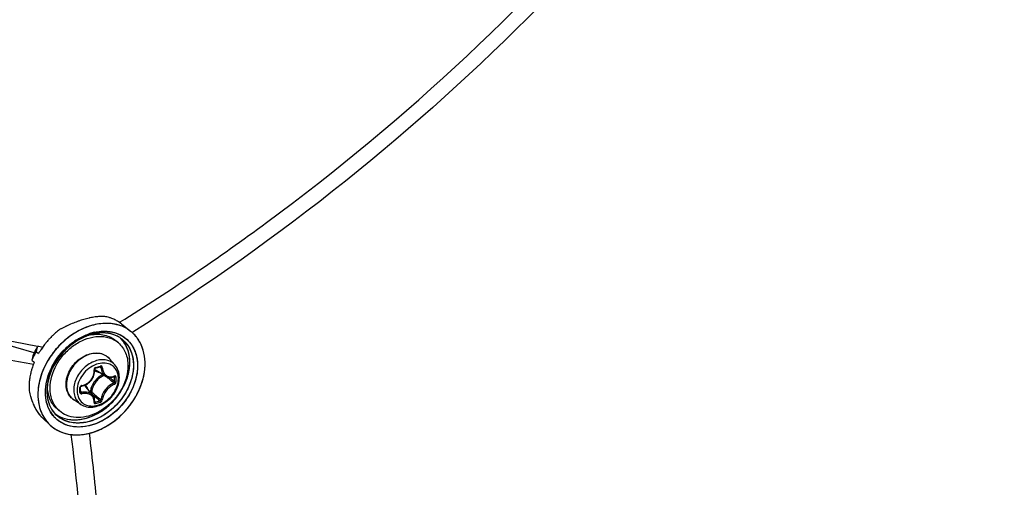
# Model space of a CAD drawing. Header units: millimetres. Extents: x 0 to 420, y 0 to 297.
# Tile 490 of 514: x 373.28 to 383.13, y 199.8 to 204.48. Entities that reach past the tile are written whole.
import ezdxf

# ---------------------------------------------------------------- set-up
doc = ezdxf.new("R2010")
doc.units = ezdxf.units.MM
doc.header["$LTSCALE"] = 23.1
doc.layers.get('0').update_dxf_attribs({"linetype": 'CONTINUOUS'})

msp = doc.modelspace()

# ---------------------------------------------------------------- linework, layer by layer
at = {"color": 7, "linetype": 'Continuous'}
for p, q in [((373.4283, 201.1458), (372.5505, 201.3992)), ((374.2804, 201.4499), (374.2883, 201.4548)), ((374.2805, 201.4498), (374.2883, 201.4547)), ((374.3002, 201.4357), (374.3954, 201.3596)), ((373.8361, 201.2656), (373.8464, 201.2723)), ((373.8523, 201.2761), (373.8532, 201.2767)), ((373.8527, 201.2749), (373.8536, 201.2755)), ((373.9846, 201.3244), (373.9853, 201.3246)), ((373.9846, 201.3243), (373.9853, 201.3244)), ((373.99, 201.3405), (373.9908, 201.3407)), ((373.9967, 201.3286), (373.9944, 201.3278)), ((373.9967, 201.3286), (373.9944, 201.3279)), ((374.4138, 201.354), (374.4069, 201.3497)), ((374.4138, 201.354), (374.4069, 201.3497)), ((373.4584, 201.2024), (373.455, 201.1885)), ((373.4584, 201.2024), (373.4567, 201.1955)), ((373.4592, 201.2044), (373.4584, 201.2024)), ((373.5134, 201.2038), (373.5141, 201.2048)), ((373.5145, 201.2046), (373.5137, 201.2036)), ((374.2707, 201.245), (374.2457, 201.2667)), ((373.4151, 201.1149), (373.4154, 201.1159)), ((373.4151, 201.1149), (373.4155, 201.1158)), ((373.4151, 201.1149), (373.4155, 201.1158)), ((373.4151, 201.1149), (373.4155, 201.1158)), ((373.4482, 201.1601), (373.4718, 201.1391)), ((373.4718, 201.1391), (373.4724, 201.1401)), ((373.4724, 201.1401), (373.4718, 201.1391)), ((373.7077, 201.1535), (373.711, 201.1572)), ((373.7085, 201.1545), (373.711, 201.1572)), ((374.2356, 201.0251), (374.1802, 201.0876)), ((373.4049, 201.0726), (373.4285, 201.0516)), ((373.6064, 200.9818), (373.6063, 200.9815)), ((373.625, 201.0191), (373.6249, 201.0189)), ((374.0405, 200.9938), (374.0554, 200.9979)), ((374.0522, 201.032), (374.0518, 201.0319)), ((374.0522, 201.032), (374.0518, 201.0319)), ((374.0847, 201.0065), (374.0959, 201.0005)), ((373.5911, 200.9746), (373.5914, 200.9752)), ((374.1417, 200.9113), (374.0488, 200.9688)), ((374.182, 200.8989), (374.1843, 200.8969)), ((374.2255, 200.907), (374.2325, 200.9033)), ((374.2293, 200.9089), (374.2284, 200.9082)), ((374.2284, 200.9082), (374.2297, 200.9086)), ((374.2297, 200.9086), (374.2303, 200.9087)), ((373.562, 200.8359), (373.562, 200.8362)), ((373.5623, 200.8359), (373.5623, 200.8363)), ((373.8923, 200.7842), (373.8922, 200.8029)), ((373.8923, 200.7791), (373.8923, 200.7842)), ((374.0138, 200.7225), (373.9438, 200.8058)), ((373.8922, 200.7556), (373.8923, 200.7791)), ((373.8923, 200.7625), (373.9016, 200.7501)), ((373.9908, 200.7552), (373.9872, 200.7542)), ((374.0005, 200.7384), (374.0161, 200.7251)), ((374.0161, 200.7251), (374.0339, 200.7101)), ((373.6815, 200.5647), (373.6565, 200.5863)), ((373.8942, 200.6308), (373.8244, 200.6767)), ((374.0317, 200.6543), (374.0326, 200.6534)), ((374.0324, 200.6613), (374.0384, 200.6531)), ((374.0324, 200.6613), (374.0351, 200.6576)), ((374.0326, 200.6534), (374.0335, 200.6529)), ((373.511, 200.4952), (373.586, 200.4249)), ((373.5896, 200.4216), (373.5903, 200.421)), ((373.5896, 200.4215), (373.5903, 200.4209)), ((373.7988, 200.3289), (373.7989, 200.3288))]:
    msp.add_line(p, q, dxfattribs=at)
for points in [[(374.0326, 200.9707), (374.0317, 200.9812), (374.0318, 200.9826), (374.032, 200.9842), (374.0325, 200.9857), (374.0331, 200.9872), (374.034, 200.9887), (374.035, 200.99), (374.0361, 200.9912), (374.0373, 200.9922), (374.0386, 200.993), (374.04, 200.9936), (374.0405, 200.9938)], [(374.0554, 200.9979), (374.0642, 201.0004), (374.073, 201.003), (374.0879, 201.0074)], [(374.0879, 201.0074), (374.0885, 201.0076), (374.0895, 201.0077), (374.0904, 201.0076), (374.0912, 201.0074), (374.0915, 201.0073)], [(373.903, 200.8143), (373.9127, 200.8161), (373.9253, 200.8197), (373.9377, 200.8243), (373.9497, 200.83), (373.9612, 200.8368), (373.9721, 200.8445), (373.9823, 200.8532), (373.9918, 200.8626), (374.0005, 200.8729), (374.0082, 200.8838), (374.015, 200.8952), (374.0207, 200.9072), (374.0254, 200.9195), (374.0289, 200.9321), (374.0313, 200.9449), (374.0325, 200.9578), (374.0326, 200.9707)], [(374.1416, 200.9114), (374.1453, 200.9091), (374.1537, 200.9051), (374.1626, 200.902), (374.1718, 200.9), (374.1813, 200.8989)], [(374.1813, 200.8989), (374.1911, 200.8989), (374.201, 200.9), (374.211, 200.9021), (374.221, 200.9052), (374.2284, 200.9082)], [(373.8922, 200.8029), (373.8922, 200.8037), (373.8925, 200.805), (373.893, 200.8064), (373.8937, 200.8078), (373.8946, 200.8091), (373.8957, 200.8104), (373.8969, 200.8115), (373.8983, 200.8124), (373.8997, 200.8132), (373.9011, 200.8138), (373.9026, 200.8142), (373.903, 200.8143)], [(373.8929, 200.7532), (373.8926, 200.7537), (373.8923, 200.7544), (373.8922, 200.7552), (373.8922, 200.7556)], [(374.0271, 200.7), (374.0233, 200.7083), (374.0186, 200.7162), (374.0139, 200.7224)], [(374.0317, 200.6551), (374.0325, 200.6623), (374.0327, 200.6722), (374.0318, 200.6818), (374.0299, 200.6911), (374.0271, 200.7)], [(374.0317, 200.6542), (374.0317, 200.6542), (374.0317, 200.6541), (374.0317, 200.6542), (374.0317, 200.6546), (374.0317, 200.6551)]]:
    msp.add_lwpolyline(points, dxfattribs=at)
for centre, radius, start, end in [((374.2084, 200.504), 1.0168, 106.14447, 109.23708), ((374.2081, 200.5051), 1.0157, 106.13986, 109.24115), ((374.1702, 200.6363), 0.8792, 102.73361, 106.14942), ((374.1698, 200.6373), 0.878, 102.72927, 106.14332), ((374.1509, 200.7191), 0.7941, 101.78574, 102.69442), ((374.1512, 200.7174), 0.7958, 101.78383, 102.69058), ((374.1334, 200.8068), 0.7047, 97.87782, 101.84842), ((374.1154, 200.9371), 0.5732, 93.29104, 97.88678), ((374.1106, 201.0098), 0.5003, 91.97994, 93.21717), ((374.1105, 201.0121), 0.4979, 91.97148, 93.2143), ((374.111, 201.0024), 0.5077, 92.60111, 93.21261), ((374.1103, 201.017), 0.4931, 91.97543, 92.60119), ((374.0637, 201.1152), 0.4005, 73.65406, 79.71494), ((374.0679, 201.13), 0.3851, 71.23843, 73.62864), ((374.0714, 201.1402), 0.3743, 67.34363, 71.24492), ((374.0752, 201.1495), 0.3643, 64.2958, 67.33588), ((374.078, 201.1553), 0.3578, 60.83662, 64.29563), ((374.1606, 200.7494), 0.7901, 127.21991, 131.0754), ((374.3493, 200.1582), 1.3906, 116.08177, 118.64554), ((374.3483, 200.1599), 1.3887, 116.07614, 118.64344), ((374.3322, 200.1925), 1.3522, 115.44296, 116.07045), ((374.3296, 200.198), 1.3462, 115.44371, 116.0741), ((374.3344, 200.188), 1.3573, 115.7551, 116.06986), ((374.33, 200.1971), 1.3471, 115.4424, 115.75511), ((374.3039, 200.253), 1.2855, 112.76225, 115.46319), ((374.3034, 200.2539), 1.2845, 112.75668, 115.45954), ((374.2607, 200.3559), 1.1739, 109.95143, 112.76107), ((374.2607, 200.3559), 1.1739, 109.95381, 112.76374), ((374.2365, 200.4216), 1.1039, 109.2057, 109.93254), ((374.2356, 200.424), 1.1013, 109.20228, 109.93081), ((374.0808, 201.1603), 0.3521, 57.33752, 60.83495), ((374.0831, 201.1639), 0.3478, 54.20076, 57.3352), ((374.0834, 201.1645), 0.3472, 51.37396, 57.336), ((374.0841, 201.1653), 0.3461, 51.36713, 54.19768), ((374.1786, 200.7295), 0.817, 136.35992, 138.63858), ((374.1759, 200.7321), 0.8132, 134.84869, 136.35979), ((374.1735, 200.7346), 0.8098, 132.32515, 134.86225), ((374.1701, 200.7382), 0.8048, 131.05872, 132.32465), ((374.1999, 200.7245), 0.652, 122.83939, 124.53992), ((374.2003, 200.7237), 0.6529, 122.20852, 124.48306), ((374.137, 200.8354), 0.5128, 107.21428, 110.38522), ((374.1393, 200.8305), 0.5181, 109.0704, 110.43081), ((374.1346, 200.8428), 0.505, 106.8862, 109.02169), ((374.1341, 200.8454), 0.5023, 107.31898, 109.07262), ((374.1502, 200.8285), 0.5364, 107.2419, 108.75764), ((374.1295, 200.8601), 0.4869, 106.11326, 107.31626), ((374.1322, 200.8505), 0.4969, 106.09973, 107.20378), ((374.0656, 200.9246), 0.408, 100.9753, 101.34997), ((374.1315, 200.8528), 0.4945, 106.06173, 106.88168), ((374.0647, 200.9288), 0.4037, 99.98806, 100.97638), ((374.1448, 200.8462), 0.518, 106.11336, 107.38578), ((374.1438, 200.8489), 0.5151, 103.41042, 107.28797), ((374.128, 200.8652), 0.4817, 105.9539, 106.11066), ((374.1297, 200.8591), 0.488, 105.11803, 106.06203), ((374.1273, 200.8677), 0.4791, 105.11313, 105.95451), ((374.1294, 200.8603), 0.4867, 104.83782, 105.82661), ((374.1402, 200.8623), 0.5012, 102.31871, 106.12349), ((374.128, 200.8654), 0.4814, 104.29817, 105.11776), ((374.1265, 200.8706), 0.4761, 104.81712, 105.11256), ((374.1217, 200.8918), 0.4543, 97.79946, 104.90926), ((374.1245, 200.8786), 0.4678, 102.17354, 104.82413), ((374.1253, 200.8763), 0.4702, 102.20598, 104.30323), ((374.1394, 200.867), 0.4964, 102.35584, 103.39317), ((374.1195, 200.9043), 0.4416, 97.02561, 102.2393), ((374.1199, 200.9003), 0.4456, 97.72424, 102.18987), ((374.1158, 200.9313), 0.4143, 94.73186, 97.73086), ((374.1174, 200.9178), 0.4279, 96.96922, 97.69949), ((374.1152, 200.9372), 0.4084, 93.52504, 96.99907), ((374.1161, 200.9282), 0.4175, 94.7478, 96.97546), ((374.1138, 200.9573), 0.3883, 88.61528, 94.76342), ((374.1151, 200.9405), 0.4051, 93.53633, 94.74277), ((374.114, 200.9618), 0.3838, 88.61941, 93.56762), ((374.1138, 200.9629), 0.3827, 87.98349, 93.5437), ((374.1141, 200.9782), 0.3673, 87.95913, 88.58408), ((374.1143, 200.984), 0.3616, 84.94771, 88.58318), ((374.1145, 200.9872), 0.3584, 84.9412, 87.96883), ((374.1145, 200.9877), 0.3579, 84.14986, 87.9618), ((374.1153, 200.9964), 0.3491, 84.13136, 84.93123), ((374.1167, 201.0089), 0.3366, 78.44528, 84.97884), ((374.1169, 201.0106), 0.3348, 78.43091, 84.164), ((374.1171, 201.0116), 0.3339, 77.96562, 84.17412), ((374.1194, 201.0235), 0.3217, 77.91771, 78.39418), ((374.1211, 201.0317), 0.3134, 74.42201, 78.40695), ((374.121, 201.0308), 0.3143, 74.44279, 77.92903), ((374.1215, 201.0331), 0.3119, 73.90672, 77.93425), ((374.1229, 201.0379), 0.3069, 73.90758, 74.4307), ((374.125, 201.0454), 0.2991, 66.87109, 74.43713), ((374.1254, 201.0466), 0.2979, 66.58429, 73.91867), ((374.1257, 201.0471), 0.2972, 66.85955, 73.93455), ((374.1286, 201.0543), 0.2895, 66.54335, 66.82561), ((374.1295, 201.0564), 0.2872, 63.20249, 66.83908), ((374.1295, 201.0563), 0.2874, 63.86204, 66.55225), ((374.1299, 201.0573), 0.2863, 63.18545, 66.54887), ((374.131, 201.0594), 0.2839, 62.93266, 63.85828), ((374.1314, 201.0602), 0.283, 62.92109, 63.17919), ((374.1354, 201.0678), 0.2744, 51.44966, 62.96675), ((374.1356, 201.068), 0.2742, 51.45353, 62.98167), ((374.0926, 201.0901), 0.2837, 42.65384, 45.69266), ((374.093, 201.0905), 0.2832, 42.60211, 45.71581), ((374.0917, 201.0893), 0.2849, 42.00251, 42.65523), ((374.0921, 201.0897), 0.2844, 41.99977, 42.60766), ((374.0921, 201.0897), 0.2844, 41.99938, 42.60345), ((374.0892, 201.0872), 0.2882, 34.71844, 41.98672), ((374.1265, 201.0579), 0.2877, 34.74605, 51.27615), ((374.1783, 201.0879), 0.3478, 49.06362, 51.38133), ((374.1785, 201.088), 0.3475, 49.43387, 51.39061), ((374.1786, 201.0881), 0.3474, 49.4293, 51.38417), ((374.1788, 201.0883), 0.3471, 49.06201, 49.42875), ((374.179, 201.0886), 0.3468, 48.36292, 49.43332), ((374.178, 201.0875), 0.3483, 44.96524, 49.05918), ((374.1787, 201.0882), 0.3473, 48.3608, 49.06306), ((374.1769, 201.0864), 0.3498, 41.21829, 48.34923), ((374.1782, 201.0877), 0.348, 44.96154, 48.35842), ((374.1761, 201.0857), 0.3509, 41.90395, 44.96067), ((374.1763, 201.0858), 0.3507, 41.9065, 44.96465), ((374.1736, 201.0834), 0.3543, 37.77973, 41.90292), ((374.1748, 201.0844), 0.3527, 41.22612, 41.90576), ((374.1738, 201.0836), 0.354, 39.52411, 41.22544), ((374.1739, 201.0837), 0.3538, 39.52175, 41.22413), ((374.1704, 201.0809), 0.3583, 34.72676, 39.51368), ((374.1723, 201.0823), 0.356, 37.78559, 39.52394), ((374.1706, 201.0811), 0.3581, 35.68385, 37.78205), ((374.1702, 201.0808), 0.3586, 35.24001, 37.78436), ((374.169, 201.0799), 0.36, 35.23776, 35.68506), ((374.1681, 201.0793), 0.3612, 34.73195, 35.23773), ((374.1687, 201.0797), 0.3604, 34.72691, 35.24162), ((374.1618, 201.075), 0.3688, 29.51432, 34.7143), ((374.1672, 201.0786), 0.3623, 34.16445, 34.73339), ((374.1678, 201.079), 0.3616, 34.16025, 34.72678), ((374.1614, 201.0748), 0.3692, 29.51431, 34.14524), ((374.1664, 201.0781), 0.3632, 33.67121, 34.16448), ((373.9926, 200.8851), 0.6217, 149.09967, 155.20959), ((373.993, 200.8831), 0.6227, 149.15134, 155.05196), ((373.9957, 200.8815), 0.6259, 150.77478, 152.34374), ((386.0552, 198.1546), 12.9603, 166.462, 166.59096), ((374.0024, 200.8778), 0.6335, 149.17312, 150.77515), ((376.263, 217.0569), 16.0889, 259.97047, 260.16445), ((374.1664, 200.7382), 0.802, 146.16334, 147.89429), ((374.1663, 200.7382), 0.8019, 146.16314, 147.89435), ((374.1723, 200.7342), 0.8092, 144.52477, 146.19759), ((374.1724, 200.7342), 0.8092, 144.52481, 146.16403), ((374.1747, 200.7325), 0.8121, 144.0632, 144.43583), ((374.1747, 200.7326), 0.812, 144.06333, 144.43584), ((374.1755, 200.7319), 0.8131, 142.38471, 144.06306), ((374.1755, 200.732), 0.813, 142.38463, 144.06321), ((374.1775, 200.7304), 0.8156, 140.22939, 142.4104), ((374.1793, 200.7289), 0.8179, 138.61797, 140.23014), ((374.273, 200.6478), 0.8235, 138.07399, 138.89063), ((374.2725, 200.6483), 0.8228, 137.53713, 138.16579), ((374.1043, 201.0528), 0.2542, 49.1138, 56.51182), ((384.6175, 198.401), 11.5265, 166.38196, 166.59805), ((374.089, 200.7879), 0.741, 154.90576, 157.4038), ((373.968, 200.8964), 0.5945, 157.76332, 158.33907), ((373.9655, 200.8959), 0.5924, 156.12264, 158.20873), ((373.9632, 200.8969), 0.5899, 156.86327, 158.21106), ((373.974, 200.8939), 0.6011, 155.71507, 157.76076), ((374.109, 200.7785), 0.7631, 151.48132, 154.90182), ((373.9727, 200.8928), 0.6002, 155.07578, 156.86231), ((373.9749, 200.8918), 0.6027, 155.07809, 156.1259), ((373.9792, 200.8916), 0.6068, 155.23242, 155.71755), ((373.985, 200.887), 0.6138, 152.33995, 155.07239), ((374.1201, 200.7726), 0.7756, 151.23878, 151.48994), ((374.1197, 200.7728), 0.7752, 151.35823, 151.48997), ((374.1235, 200.7707), 0.7795, 150.03054, 151.35717), ((374.1238, 200.7705), 0.7799, 150.03073, 151.23795), ((374.1559, 200.7447), 0.7897, 147.89268, 149.9534), ((374.1558, 200.7448), 0.7895, 147.89266, 149.95336), ((374.2246, 200.6887), 0.6952, 138.04167, 152.84659), ((374.2376, 200.6783), 0.7118, 137.71544, 137.90983), ((374.065, 200.9855), 0.1539, 50.53518, 52.38989), ((374.0652, 200.9857), 0.1537, 47.20358, 50.53486), ((374.0646, 200.9852), 0.1545, 41.53019, 47.1948), ((374.0459, 200.7904), 0.6702, 163.13123, 165.77749), ((374.0662, 200.7844), 0.6914, 161.51909, 163.13722), ((374.0884, 200.7768), 0.7149, 157.38804, 161.50705), ((374.1881, 200.7083), 0.6537, 153.26296, 156.16863), ((374.1851, 200.7098), 0.6504, 155.05656, 155.97877), ((374.1807, 200.712), 0.6455, 154.36206, 155.93557), ((374.1901, 200.7075), 0.6559, 154.23779, 155.05675), ((374.1837, 200.7106), 0.6488, 153.67762, 154.36295), ((374.1937, 200.7058), 0.6599, 153.69011, 154.23809), ((374.1866, 200.7092), 0.652, 153.18809, 153.67746), ((374.1961, 200.7046), 0.6626, 153.25566, 153.69019), ((374.1978, 200.7037), 0.6645, 152.96083, 153.25573), ((374.19, 200.7075), 0.6558, 152.91998, 153.18831), ((374.1682, 200.7238), 0.6182, 153.67667, 155.36641), ((374.1721, 200.7217), 0.6227, 153.68606, 155.34026), ((374.1754, 200.7204), 0.6262, 153.70832, 155.32848), ((374.1852, 200.7153), 0.6372, 151.52143, 153.68459), ((374.184, 200.7161), 0.6358, 151.56353, 153.7075), ((374.1786, 200.7186), 0.6299, 151.50629, 153.67176), ((374.0961, 201.0451), 0.0898, 224.14979, 225.13489), ((374.0963, 201.0454), 0.0901, 225.16768, 238.19258), ((373.5105, 202.9333), 2.0045, 285.39308, 286.80749), ((374.1313, 200.8019), 0.2433, 109.07259, 109.22931), ((373.9607, 200.8069), 0.5833, 172.67122, 174.89249), ((373.9822, 200.8041), 0.605, 170.23256, 172.66996), ((374.004, 200.8004), 0.6271, 167.85272, 170.23305), ((374.0234, 200.7962), 0.647, 165.78204, 167.8545), ((374.1973, 200.7435), 0.202, 114.0645, 126.40526), ((366.0447, 191.3372), 12.5417, 49.56104, 49.72441), ((366.7798, 192.1986), 11.4092, 49.26308, 49.56466), ((366.2012, 191.4006), 12.4061, 49.65654, 49.94798), ((374.1869, 201.0116), 0.1071, 290.31697, 292.26307), ((374.1857, 201.0146), 0.1103, 292.2624, 294.07545), ((372.7673, 200.8796), 1.4654, 0.00233, 0.92882), ((372.8159, 200.8796), 1.4168, 359.05537, 0.00295), ((372.769, 200.8787), 1.4783, 0.0024, 0.92888), ((372.8181, 200.8787), 1.4292, 359.05547, 0.00301), ((373.92, 200.8095), 0.5425, 177.87164, 179.77367), ((373.8909, 200.8094), 0.5134, 179.74319, 184.87954), ((373.9393, 200.8088), 0.5618, 174.88937, 177.86578), ((374.0425, 200.7596), 0.4871, 171.30396, 173.56779), ((374.0332, 200.7605), 0.4778, 172.64471, 173.57202), ((374.0409, 200.7596), 0.4855, 172.51311, 173.57035), ((374.044, 200.7591), 0.4886, 170.97359, 172.64114), ((374.0509, 200.7583), 0.4956, 170.96235, 172.51148), ((373.959, 200.8139), 0.3976, 177.20421, 179.98878), ((373.9695, 200.8135), 0.4082, 176.85993, 177.21485), ((371.745, 200.7743), 2.1407, 0.00233, 0.64253), ((373.9084, 200.7985), 0.0216, 99.06376, 106.76369), ((373.8748, 200.7478), 0.0902, 40.02572, 53.88647), ((373.8596, 200.7475), 0.1114, 16.50857, 23.3442), ((374.211, 200.7256), 0.2113, 135.09832, 148.10442), ((373.787, 201.0849), 0.7565, 333.67652, 336.5845), ((373.7885, 201.0842), 0.7548, 333.98554, 336.58777), ((374.124, 200.9134), 0.7592, 191.21781, 195.56133), ((374.1229, 200.9132), 0.758, 191.22125, 195.57067), ((374.0715, 200.8995), 0.7048, 195.61404, 196.17546), ((374.0624, 200.8968), 0.6954, 195.60533, 196.73877), ((374.0592, 200.8959), 0.6921, 196.17542, 196.74232), ((374.0358, 200.8888), 0.6676, 196.73603, 198.3293), ((374.0001, 200.8774), 0.6302, 196.68026, 201.56551), ((371.825, 200.7743), 2.0607, 359.34524, 0.00194), ((373.8895, 200.7556), 0.00271, 351.60329, 359.32144), ((381.6567, 209.8394), 11.8794, 229.89404, 230.16205), ((381.1468, 209.1317), 11.0235, 229.81565, 230.16603), ((380.7083, 208.7022), 10.3986, 230.16047, 230.51372), ((373.7673, 201.0947), 0.7785, 330.51232, 333.67169), ((373.7666, 201.0951), 0.7793, 330.51223, 333.32698), ((373.776, 201.0903), 0.7688, 333.03735, 333.33657), ((373.7776, 201.0895), 0.767, 333.33655, 333.68263), ((373.779, 201.0888), 0.7653, 333.33401, 333.67764), ((373.7812, 201.0877), 0.7629, 333.67772, 333.98992), ((373.7798, 201.0884), 0.7645, 333.67993, 333.98757), ((373.7821, 201.0873), 0.762, 333.98758, 334.25893), ((373.9837, 200.8712), 0.6126, 198.30407, 201.59401), ((373.9303, 200.8503), 0.5553, 201.61066, 204.26789), ((373.9109, 200.842), 0.5342, 201.55293, 206.95997), ((373.8921, 200.833), 0.5133, 204.26617, 207.01786), ((373.8686, 200.8212), 0.4871, 207.03555, 207.75079), ((373.8629, 200.8183), 0.4806, 207.03499, 208.48069), ((373.8593, 200.8163), 0.4765, 207.75075, 208.47792), ((373.8394, 200.8054), 0.4538, 208.46379, 210.92837), ((373.848, 200.7569), 0.2543, 221.70798, 229.09647), ((373.6636, 202.0402), 1.4368, 285.12112, 287.07727), ((373.6642, 202.0383), 1.4495, 285.13021, 287.08635), ((373.8038, 200.7839), 0.4123, 210.90798, 214.67787), ((373.7708, 200.7611), 0.3721, 214.68892, 218.32619), ((373.7472, 200.7425), 0.3421, 218.33076, 221.73229), ((373.7343, 200.7312), 0.3249, 221.75381, 222.68818), ((373.7281, 200.7255), 0.3165, 221.73012, 224.72938), ((373.7262, 200.7237), 0.3139, 222.68188, 224.73879), ((373.716, 200.7136), 0.2996, 224.73899, 226.81653), ((373.7149, 200.7125), 0.2979, 224.74023, 226.8287), ((373.8386, 200.6902), 0.3666, 210.74294, 214.71596), ((373.8594, 200.7158), 0.3128, 210.79009, 214.71405), ((373.8573, 200.7147), 0.3104, 211.08808, 222.74439), ((373.8531, 200.7116), 0.3052, 214.72363, 222.49614), ((373.847, 200.7307), 0.286, 212.43965, 214.72904), ((373.8424, 200.7275), 0.2804, 212.39315, 214.45567), ((373.8462, 200.7301), 0.285, 214.19294, 214.45497), ((373.8458, 200.7298), 0.2845, 214.45497, 214.71783), ((373.8395, 200.7255), 0.2769, 214.45948, 214.72693), ((373.8431, 200.728), 0.2813, 214.72695, 215.01924), ((373.845, 200.7293), 0.2836, 214.73191, 215.05701), ((373.8377, 200.7241), 0.2746, 214.9928, 226.78066), ((373.8377, 200.7239), 0.2745, 215.00809, 226.75845), ((373.8079, 200.7611), 0.2812, 231.40537, 232.72204), ((373.8078, 200.7609), 0.281, 231.40641, 232.71341), ((373.809, 200.7626), 0.2831, 232.71269, 236.28952), ((373.8088, 200.7624), 0.2828, 232.71654, 236.28836), ((373.8105, 200.7648), 0.2857, 236.28886, 238.55735), ((373.8104, 200.7648), 0.2856, 236.28857, 238.56261), ((373.8103, 200.7645), 0.2854, 236.28744, 238.55443), ((373.8289, 200.6834), 0.3548, 214.70639, 226.77538), ((373.8237, 200.6784), 0.3475, 226.82444, 227.64699), ((373.8241, 200.6787), 0.348, 226.8293, 227.79329), ((373.8236, 200.6782), 0.3473, 226.82953, 227.64514), ((373.8381, 200.9116), 0.5872, 282.31726, 286.1187), ((373.8386, 200.9096), 0.5851, 282.31161, 285.71908), ((373.8354, 200.9213), 0.5972, 285.35535, 285.70945), ((373.8344, 200.9249), 0.601, 285.70949, 286.104), ((373.8348, 200.9237), 0.5997, 285.7065, 286.11081), ((373.8291, 200.9428), 0.6196, 286.11887, 289.45337), ((373.8335, 200.9282), 0.6044, 286.1021, 286.47325), ((373.8338, 200.9271), 0.6032, 286.11084, 286.476), ((373.8287, 200.944), 0.6209, 286.48834, 289.45258), ((373.8327, 200.9309), 0.6072, 286.47321, 286.78892)]:
    msp.add_arc(centre, radius, start, end, dxfattribs=at)
for points, knots in [([(378.9757, 181.8709), (381.3571, 184.074), (385.6919, 188.9116), (389.8774, 195.8119), (392.3241, 201.6351), (394.0782, 207.3942), (394.6905, 211.8509), (394.7189, 214.7681)], [0, 0, 0, 0, 0.260218, 0.517594, 0.643305, 0.766, 1, 1, 1, 1]), ([(376.3864, 178.6276), (378.9724, 180.6185), (382.5671, 184.0162), (386.6173, 189.1506), (389.2512, 193.2623), (391.4281, 197.557), (393.6377, 203.3356), (394.5758, 207.869), (394.804, 210.8639)], [0, 0, 0, 0, 0.256713, 0.385748, 0.513858, 0.640132, 0.763745, 1, 1, 1, 1]), ([(395.384, 210.3616), (395.1558, 207.3667), (394.2177, 202.8333), (392.0081, 197.0548), (389.8312, 192.76), (387.1973, 188.6483), (383.1471, 183.5139), (379.5524, 180.1162), (376.9664, 178.1253)], [0, 0, 0, 0, 0.236255, 0.359868, 0.486142, 0.614252, 0.743287, 1, 1, 1, 1]), ([(374.2883, 201.4547), (374.7883, 201.767), (376.7101, 203.0743), (378.4347, 204.6778), (379.5422, 206.0125)], [0, 0, 0, 0, 0.253674, 1, 1, 1, 1]), ([(379.6091, 205.8638), (379.2486, 205.4307), (377.7031, 203.7275), (375.8835, 202.2762), (374.4138, 201.354)], [0, 0, 0, 0, 0.245138, 1, 1, 1, 1]), ([(373.421, 201.0307), (372.6269, 201.1687), (370.8997, 201.5958), (369.2142, 202.1568), (368.3036, 202.4893)], [0, 0, 0, 0, 0.45396, 1, 1, 1, 1]), ([(370.8471, 201.8482), (371.0814, 201.7789), (371.9441, 201.5342), (372.8185, 201.3275), (373.4611, 201.2139)], [0, 0, 0, 0, 0.27236, 1, 1, 1, 1]), ([(374.2932, 201.4165), (374.2442, 201.4343), (374.1332, 201.4499), (373.9633, 201.4154), (373.7987, 201.3302), (373.7029, 201.2456), (373.6598, 201.1975)], [0, 0, 0, 0, 0.221196, 0.463312, 0.725506, 1, 1, 1, 1]), ([(374.2934, 201.4165), (374.2444, 201.4342), (374.1334, 201.4499), (373.9636, 201.4155), (373.7991, 201.3305), (373.7034, 201.246), (373.6603, 201.198)], [0, 0, 0, 0, 0.221447, 0.463667, 0.725746, 1, 1, 1, 1]), ([(374.001, 201.4188), (373.9702, 201.4099), (373.8447, 201.3626), (373.7341, 201.2788), (373.6655, 201.2038)], [0, 0, 0, 0, 0.239966, 1, 1, 1, 1]), ([(374.2939, 201.4163), (374.2494, 201.4325), (374.1496, 201.4487), (374.0505, 201.4331), (374.001, 201.4188)], [0, 0, 0, 0, 0.479541, 1, 1, 1, 1]), ([(373.5864, 200.7924), (373.5864, 200.8729), (373.6249, 200.9979), (373.7224, 201.1345), (373.8183, 201.2216), (373.9272, 201.2829), (374.041, 201.3135), (374.1509, 201.31), (374.2167, 201.2833), (374.2446, 201.2649)], [0, 0, 0, 0, 0.254142, 0.391, 0.527564, 0.659013, 0.781772, 0.894694, 1, 1, 1, 1]), ([(373.97, 201.3202), (373.9347, 201.3081), (373.7943, 201.2419), (373.681, 201.1222), (373.625, 201.0191)], [0, 0, 0, 0, 0.241236, 1, 1, 1, 1]), ([(373.9584, 201.3161), (373.9242, 201.3034), (373.7887, 201.2364), (373.6795, 201.1194), (373.6251, 201.0191)], [0, 0, 0, 0, 0.242026, 1, 1, 1, 1]), ([(373.8464, 201.2724), (373.8578, 201.2797), (373.9033, 201.3071), (373.9524, 201.3287), (373.99, 201.3405)], [0, 0, 0, 0, 0.256626, 1, 1, 1, 1]), ([(373.9512, 200.4935), (374.0343, 200.5175), (374.1917, 200.6113), (374.3256, 200.7928), (374.3798, 200.9586), (374.3887, 201.0799), (374.365, 201.1911), (374.3267, 201.2541), (374.3034, 201.28)], [0, 0, 0, 0, 0.260989, 0.532289, 0.661973, 0.783062, 0.894976, 1, 1, 1, 1]), ([(374.3065, 201.2824), (374.3349, 201.2597), (374.3843, 201.2009), (374.4221, 201.0887), (374.4231, 200.9623), (374.3762, 200.7854), (374.2406, 200.5886), (374.0748, 200.4867), (373.9866, 200.4613)], [0, 0, 0, 0, 0.104524, 0.214592, 0.333967, 0.462949, 0.735941, 1, 1, 1, 1]), ([(373.9912, 201.3408), (374.0487, 201.3587), (374.1656, 201.3747), (374.2793, 201.3359), (374.3238, 201.305)], [0, 0, 0, 0, 0.526189, 1, 1, 1, 1]), ([(373.9947, 201.3264), (374.04, 201.3343), (374.1101, 201.3344), (374.194, 201.3043), (374.2298, 201.2804), (374.2457, 201.2667)], [0, 0, 0, 0, 0.519582, 0.762838, 1, 1, 1, 1]), ([(374.1391, 201.3625), (374.1884, 201.3612), (374.286, 201.3404), (374.4027, 201.2451), (374.4636, 201.1031), (374.4646, 200.9381), (374.4098, 200.7692), (374.276, 200.5672), (374.1162, 200.4559), (374.0012, 200.4226)], [0, 0, 0, 0, 0.11213, 0.218838, 0.329891, 0.452186, 0.586314, 0.727642, 1, 1, 1, 1]), ([(374.0331, 201.3519), (374.0419, 201.3538), (374.0763, 201.3604), (374.1114, 201.3631), (374.1374, 201.3625)], [0, 0, 0, 0, 0.256535, 1, 1, 1, 1]), ([(374.0333, 201.352), (374.0422, 201.3539), (374.0771, 201.3605), (374.1127, 201.3631), (374.1391, 201.3625)], [0, 0, 0, 0, 0.256278, 1, 1, 1, 1]), ([(374.1374, 201.3625), (374.1543, 201.3621), (374.2191, 201.3568), (374.2826, 201.3331), (374.3222, 201.3061)], [0, 0, 0, 0, 0.261575, 1, 1, 1, 1]), ([(374.3262, 200.8183), (374.3462, 200.8589), (374.3767, 200.9419), (374.3897, 201.0692), (374.3674, 201.1865), (374.3278, 201.2529), (374.3034, 201.28)], [0, 0, 0, 0, 0.278014, 0.537515, 0.77657, 1, 1, 1, 1]), ([(374.3065, 201.2824), (374.3376, 201.2575), (374.391, 201.1914), (374.4264, 201.0649), (374.4178, 200.9243), (374.3852, 200.8322), (374.3629, 200.7873)], [0, 0, 0, 0, 0.222971, 0.459982, 0.719377, 1, 1, 1, 1]), ([(374.3222, 201.3061), (374.3585, 201.2813), (374.4221, 201.2125), (374.4667, 201.0747), (374.4601, 200.9196), (374.4246, 200.8178), (374.4, 200.7681)], [0, 0, 0, 0, 0.223214, 0.459267, 0.718396, 1, 1, 1, 1]), ([(374.4812, 200.7843), (374.5173, 200.8677), (374.5587, 201.0385), (374.5127, 201.2134), (374.4687, 201.2795)], [0, 0, 0, 0, 0.533744, 1, 1, 1, 1]), ([(373.6598, 201.1975), (373.6138, 201.1461), (373.5359, 201.034), (373.4685, 200.848), (373.4587, 200.6637), (373.4954, 200.5501), (373.5235, 200.5028)], [0, 0, 0, 0, 0.275264, 0.538289, 0.780129, 1, 1, 1, 1]), ([(373.6594, 201.1971), (373.6135, 201.1458), (373.5358, 201.0338), (373.4686, 200.848), (373.4587, 200.6638), (373.4953, 200.5502), (373.5235, 200.5029)], [0, 0, 0, 0, 0.275019, 0.538051, 0.78006, 1, 1, 1, 1]), ([(373.6525, 201.1892), (373.641, 201.1761), (373.5972, 201.1225), (373.5601, 201.0634), (373.5372, 201.017)], [0, 0, 0, 0, 0.252116, 1, 1, 1, 1]), ([(373.7804, 200.4793), (373.8696, 200.4668), (374.0172, 200.5028), (374.1755, 200.6131), (374.2793, 200.7283), (374.3524, 200.8619), (374.3882, 201.0024), (374.3829, 201.1374), (374.3492, 201.2179), (374.3261, 201.2513)], [0, 0, 0, 0, 0.239217, 0.373672, 0.511458, 0.646823, 0.774667, 0.892112, 1, 1, 1, 1]), ([(374.3629, 201.2219), (374.3869, 201.1873), (374.4213, 201.1032), (374.4245, 200.9626), (374.3839, 200.8171), (374.3042, 200.6802), (374.1928, 200.5647), (374.0262, 200.4588), (373.872, 200.4317), (373.7832, 200.453)], [0, 0, 0, 0, 0.108486, 0.226976, 0.356148, 0.49267, 0.630927, 0.764804, 1, 1, 1, 1]), ([(374.4, 201.2287), (374.4253, 201.1921), (374.4618, 201.1033), (374.4654, 200.9547), (374.4227, 200.8009), (374.3388, 200.656), (374.2213, 200.5336), (374.0454, 200.4209), (373.8824, 200.3914), (373.7882, 200.4133)], [0, 0, 0, 0, 0.108425, 0.226833, 0.355901, 0.492337, 0.630562, 0.76449, 1, 1, 1, 1]), ([(374.2707, 201.245), (374.2859, 201.2319), (374.3136, 201.2014), (374.3546, 201.1269), (374.3658, 201.0611), (374.3658, 201.0174)], [0, 0, 0, 0, 0.238021, 0.481682, 1, 1, 1, 1]), ([(374.4684, 200.7564), (374.5082, 200.8388), (374.5571, 201.0088), (374.5222, 201.187), (374.4827, 201.2567)], [0, 0, 0, 0, 0.533174, 1, 1, 1, 1]), ([(374.1589, 201.1075), (374.1427, 201.12), (374.1033, 201.1391), (374.0358, 201.1445), (373.9651, 201.1281), (373.897, 201.0919), (373.8366, 201.039), (373.775, 200.9549), (373.7505, 200.8772), (373.7505, 200.8272)], [0, 0, 0, 0, 0.104897, 0.216899, 0.338904, 0.47012, 0.607003, 0.744549, 1, 1, 1, 1]), ([(373.7552, 200.8977), (373.7678, 200.9474), (373.8189, 201.041), (373.9042, 201.105), (373.9516, 201.1245)], [0, 0, 0, 0, 0.499995, 1, 1, 1, 1]), ([(374.1661, 201.0693), (374.1485, 201.0747), (374.1098, 201.0796), (374.0502, 201.0703), (373.9911, 201.0454), (373.9176, 200.9939), (373.8476, 200.9054), (373.8232, 200.8174), (373.8232, 200.7752)], [0, 0, 0, 0, 0.108641, 0.225762, 0.35139, 0.483442, 0.751147, 1, 1, 1, 1]), ([(373.9516, 201.1245), (373.9722, 201.133), (374.0141, 201.145), (374.0779, 201.1454), (374.136, 201.1268), (374.1675, 201.102), (374.1802, 201.0876)], [0, 0, 0, 0, 0.270574, 0.524505, 0.765155, 1, 1, 1, 1]), ([(373.5372, 201.017), (373.4953, 200.9324), (373.4437, 200.7573), (373.4815, 200.5733), (373.5237, 200.5025)], [0, 0, 0, 0, 0.534142, 1, 1, 1, 1]), ([(373.6062, 200.9815), (373.6007, 200.9694), (373.5807, 200.9217), (373.5668, 200.8712), (373.561, 200.8332)], [0, 0, 0, 0, 0.257044, 1, 1, 1, 1]), ([(373.6062, 200.9815), (373.6008, 200.9696), (373.581, 200.9227), (373.5673, 200.8731), (373.5614, 200.8358)], [0, 0, 0, 0, 0.257235, 1, 1, 1, 1]), ([(374.3658, 201.0174), (374.3658, 200.9447), (374.3345, 200.832), (374.253, 200.7043), (374.1716, 200.619), (374.077, 200.5529), (373.9752, 200.5104), (373.8729, 200.4945), (373.8064, 200.5033), (373.7761, 200.5127)], [0, 0, 0, 0, 0.248664, 0.382512, 0.517376, 0.649237, 0.774657, 0.891563, 1, 1, 1, 1]), ([(374.0512, 201.0317), (374.0242, 201.0223), (373.9723, 200.9932), (373.8917, 200.9118), (373.8571, 200.8254), (373.8571, 200.7695)], [0, 0, 0, 0, 0.249772, 0.51087, 1, 1, 1, 1]), ([(374.0426, 201.0007), (374.0376, 200.9993), (374.0288, 200.9924), (374.0258, 200.9815), (374.0264, 200.9764)], [0, 0, 0, 0, 0.497141, 1, 1, 1, 1]), ([(374.0264, 200.9763), (374.0278, 200.9768), (374.03, 200.9775), (374.0319, 200.9796), (374.0318, 200.9805)], [0, 0, 0, 0, 0.63264, 1, 1, 1, 1]), ([(374.0426, 201.0007), (374.0426, 200.9998), (374.0427, 200.9975), (374.0421, 200.9942), (374.0405, 200.9938)], [0, 0, 0, 0, 0.348, 1, 1, 1, 1]), ([(374.185, 201.0312), (374.1654, 201.0398), (374.1196, 201.0484), (374.0745, 201.0397), (374.0522, 201.032)], [0, 0, 0, 0, 0.475969, 1, 1, 1, 1]), ([(374.0901, 201.0144), (374.0902, 201.0135), (374.0903, 201.0112), (374.0895, 201.0079), (374.0879, 201.0074)], [0, 0, 0, 0, 0.339767, 1, 1, 1, 1]), ([(374.1092, 201.0003), (374.109, 201.0048), (374.1057, 201.012), (374.097, 201.0155), (374.0923, 201.015), (374.0901, 201.0144)], [0, 0, 0, 0, 0.502703, 0.74499, 1, 1, 1, 1]), ([(374.0959, 201.0005), (374.0958, 201.0012), (374.0952, 201.0039), (374.0933, 201.0063), (374.0915, 201.0073)], [0, 0, 0, 0, 0.264576, 1, 1, 1, 1]), ([(374.0959, 201.0005), (374.0968, 200.9822), (374.1044, 200.9476), (374.1279, 200.9199), (374.1416, 200.9114)], [0, 0, 0, 0, 0.531229, 1, 1, 1, 1]), ([(374.1092, 201.0002), (374.1069, 200.9996), (374.1024, 200.9992), (374.0978, 200.9996), (374.0959, 201.0005)], [0, 0, 0, 0, 0.5364, 1, 1, 1, 1]), ([(374.1092, 201.0003), (374.11, 200.9879), (374.1143, 200.9641), (374.1306, 200.9332), (374.1558, 200.9118), (374.1765, 200.9061), (374.1868, 200.9054)], [0, 0, 0, 0, 0.279104, 0.533854, 0.769255, 1, 1, 1, 1]), ([(374.2356, 201.0251), (374.2265, 201.0353), (374.2051, 201.0536), (374.1795, 201.0652), (374.1661, 201.0693)], [0, 0, 0, 0, 0.49562, 1, 1, 1, 1]), ([(374.27, 200.8887), (374.27, 200.9044), (374.2666, 200.9348), (374.2497, 200.9765), (374.2222, 201.0102), (374.1979, 201.0255), (374.185, 201.0312)], [0, 0, 0, 0, 0.267263, 0.518158, 0.759229, 1, 1, 1, 1]), ([(374.2799, 200.8999), (374.2799, 200.9229), (374.2732, 200.9684), (374.2502, 201.0086), (374.2356, 201.0251)], [0, 0, 0, 0, 0.512429, 1, 1, 1, 1]), ([(373.5923, 200.5531), (373.5571, 200.6108), (373.5227, 200.7598), (373.5597, 200.9042), (373.5911, 200.9746)], [0, 0, 0, 0, 0.466936, 1, 1, 1, 1]), ([(373.5907, 200.5557), (373.5565, 200.6131), (373.5232, 200.7602), (373.5594, 200.9028), (373.5901, 200.9724)], [0, 0, 0, 0, 0.467432, 1, 1, 1, 1]), ([(373.7469, 200.8329), (373.7469, 200.8382), (373.7476, 200.86), (373.7511, 200.8817), (373.7552, 200.8977)], [0, 0, 0, 0, 0.244438, 1, 1, 1, 1]), ([(373.881, 200.6799), (373.8915, 200.6632), (373.9204, 200.6334), (373.9805, 200.6119), (374.0482, 200.615), (374.1163, 200.6409), (374.1785, 200.6864), (374.2434, 200.7641), (374.27, 200.8399), (374.27, 200.8887)], [0, 0, 0, 0, 0.105488, 0.213714, 0.331476, 0.460622, 0.598286, 0.738716, 1, 1, 1, 1]), ([(373.8942, 200.6308), (373.9113, 200.6196), (373.9511, 200.6033), (374.0167, 200.6006), (374.0835, 200.6179), (374.1466, 200.6528), (374.2017, 200.7025), (374.258, 200.781), (374.2799, 200.8532), (374.2799, 200.8999)], [0, 0, 0, 0, 0.11076, 0.226584, 0.349536, 0.479279, 0.613227, 0.747471, 1, 1, 1, 1]), ([(373.905, 200.8198), (373.9227, 200.8227), (373.9578, 200.8358), (373.9994, 200.8729), (374.025, 200.9222), (374.0285, 200.959), (374.0264, 200.9764)], [0, 0, 0, 0, 0.24849, 0.504031, 0.757203, 1, 1, 1, 1]), ([(374.0773, 200.9061), (374.0694, 200.9002), (374.0395, 200.8749), (374.0162, 200.8415), (374.0049, 200.8144)], [0, 0, 0, 0, 0.251119, 1, 1, 1, 1]), ([(374.0325, 200.9688), (374.0358, 200.9664), (374.0498, 200.9574), (374.066, 200.9522), (374.0784, 200.9504)], [0, 0, 0, 0, 0.245283, 1, 1, 1, 1]), ([(374.1289, 200.9193), (374.1227, 200.917), (374.098, 200.9058), (374.0758, 200.8892), (374.0614, 200.8747)], [0, 0, 0, 0, 0.242416, 1, 1, 1, 1]), ([(374.1868, 200.9054), (374.1898, 200.9052), (374.2025, 200.9051), (374.2151, 200.9078), (374.2241, 200.9112)], [0, 0, 0, 0, 0.242499, 1, 1, 1, 1]), ([(374.2307, 200.9139), (374.2307, 200.9133), (374.2307, 200.9116), (374.2302, 200.9097), (374.2293, 200.9089)], [0, 0, 0, 0, 0.296838, 1, 1, 1, 1]), ([(374.2325, 200.9033), (374.2326, 200.9039), (374.2325, 200.9059), (374.2314, 200.908), (374.2302, 200.9087)], [0, 0, 0, 0, 0.295427, 1, 1, 1, 1]), ([(374.2471, 200.9027), (374.2471, 200.9067), (374.2447, 200.9134), (374.2366, 200.9157), (374.2326, 200.9147), (374.2307, 200.9139)], [0, 0, 0, 0, 0.500392, 0.734456, 1, 1, 1, 1]), ([(374.2471, 200.9027), (374.2447, 200.9017), (374.2397, 200.9011), (374.2345, 200.902), (374.2325, 200.9033)], [0, 0, 0, 0, 0.520163, 1, 1, 1, 1]), ([(373.5585, 200.814), (373.5535, 200.7699), (373.5555, 200.6838), (373.588, 200.6031), (373.6105, 200.57)], [0, 0, 0, 0, 0.525526, 1, 1, 1, 1]), ([(373.5584, 200.814), (373.5536, 200.7714), (373.5552, 200.6884), (373.5849, 200.61), (373.6056, 200.5773)], [0, 0, 0, 0, 0.52504, 1, 1, 1, 1]), ([(373.5584, 200.8141), (373.5537, 200.7715), (373.5552, 200.6885), (373.5848, 200.6101), (373.6056, 200.5773)], [0, 0, 0, 0, 0.524813, 1, 1, 1, 1]), ([(373.6565, 200.5863), (373.6413, 200.5995), (373.6137, 200.63), (373.5726, 200.7045), (373.5614, 200.7702), (373.5614, 200.814)], [0, 0, 0, 0, 0.238021, 0.481682, 1, 1, 1, 1]), ([(373.6582, 200.5877), (373.6347, 200.6141), (373.5972, 200.6799), (373.5864, 200.7542), (373.5864, 200.7924)], [0, 0, 0, 0, 0.481107, 1, 1, 1, 1]), ([(373.8244, 200.6767), (373.8123, 200.6847), (373.7898, 200.7043), (373.7562, 200.755), (373.7469, 200.802), (373.7469, 200.8329)], [0, 0, 0, 0, 0.241984, 0.486768, 1, 1, 1, 1]), ([(373.7505, 200.8272), (373.7505, 200.7972), (373.7593, 200.7518), (373.7915, 200.703), (373.8129, 200.6843), (373.8244, 200.6767)], [0, 0, 0, 0, 0.517982, 0.760912, 1, 1, 1, 1]), ([(373.7804, 200.4793), (373.8849, 200.4646), (374.0591, 200.5182), (374.2305, 200.6646), (374.2996, 200.7646), (374.3262, 200.8183)], [0, 0, 0, 0, 0.468934, 0.733843, 1, 1, 1, 1]), ([(374.3629, 200.7873), (374.3348, 200.7304), (374.2612, 200.6251), (374.1152, 200.5072), (373.9503, 200.4415), (373.8348, 200.4407), (373.7834, 200.453)], [0, 0, 0, 0, 0.26667, 0.531069, 0.77803, 1, 1, 1, 1]), ([(373.9021, 200.8192), (373.8975, 200.8178), (373.8893, 200.8122), (373.8855, 200.8028), (373.8855, 200.7983)], [0, 0, 0, 0, 0.515676, 1, 1, 1, 1]), ([(373.8855, 200.7983), (373.8865, 200.7985), (373.889, 200.7991), (373.8922, 200.8011), (373.8922, 200.8029)], [0, 0, 0, 0, 0.335626, 1, 1, 1, 1]), ([(373.905, 200.8198), (373.905, 200.8185), (373.9049, 200.8166), (373.9037, 200.8144), (373.903, 200.8143)], [0, 0, 0, 0, 0.650306, 1, 1, 1, 1]), ([(373.9618, 200.7916), (373.9605, 200.7948), (373.9545, 200.807), (373.9461, 200.8179), (373.9387, 200.8248)], [0, 0, 0, 0, 0.255247, 1, 1, 1, 1]), ([(374.0049, 200.8144), (374.0028, 200.8096), (373.9957, 200.7905), (373.9916, 200.7703), (373.9908, 200.7552)], [0, 0, 0, 0, 0.258896, 1, 1, 1, 1]), ([(374.0316, 200.8372), (374.0276, 200.8306), (374.0134, 200.8047), (374.0051, 200.7752), (374.0039, 200.7534)], [0, 0, 0, 0, 0.261592, 1, 1, 1, 1]), ([(374.2253, 200.8435), (374.2086, 200.8374), (374.1759, 200.8181), (374.1358, 200.7775), (374.1068, 200.7293), (374.0969, 200.6937), (374.0959, 200.6768)], [0, 0, 0, 0, 0.24174, 0.507568, 0.769195, 1, 1, 1, 1]), ([(374.2306, 200.831), (374.2151, 200.8251), (374.1846, 200.8068), (374.1471, 200.7687), (374.1198, 200.7236), (374.1104, 200.6903), (374.1092, 200.6745)], [0, 0, 0, 0, 0.241461, 0.507728, 0.769702, 1, 1, 1, 1]), ([(374.2253, 200.8435), (374.2263, 200.844), (374.2304, 200.847), (374.2327, 200.8524), (374.2325, 200.8562)], [0, 0, 0, 0, 0.233629, 1, 1, 1, 1]), ([(374.2307, 200.831), (374.2309, 200.8346), (374.2293, 200.8394), (374.2261, 200.8429), (374.2253, 200.8435)], [0, 0, 0, 0, 0.766459, 1, 1, 1, 1]), ([(374.2306, 200.831), (374.2329, 200.8319), (374.2415, 200.8373), (374.247, 200.8475), (374.2471, 200.8551)], [0, 0, 0, 0, 0.2401, 1, 1, 1, 1]), ([(374.2471, 200.8551), (374.2447, 200.8541), (374.2396, 200.8536), (374.2345, 200.8548), (374.2325, 200.8562)], [0, 0, 0, 0, 0.516682, 1, 1, 1, 1]), ([(374.4, 200.7681), (374.3703, 200.7081), (374.2927, 200.5969), (374.1388, 200.4721), (373.9648, 200.4022), (373.8428, 200.4007), (373.7884, 200.4133)], [0, 0, 0, 0, 0.266466, 0.530776, 0.777819, 1, 1, 1, 1]), ([(373.8232, 200.7752), (373.8232, 200.7679), (373.8246, 200.74), (373.8316, 200.7123), (373.8404, 200.6936)], [0, 0, 0, 0, 0.261199, 1, 1, 1, 1]), ([(373.8404, 200.6936), (373.8463, 200.6809), (373.8615, 200.6571), (373.8827, 200.6384), (373.8942, 200.6308)], [0, 0, 0, 0, 0.504391, 1, 1, 1, 1]), ([(373.8571, 200.7695), (373.8571, 200.7534), (373.8607, 200.722), (373.873, 200.6928), (373.881, 200.6799)], [0, 0, 0, 0, 0.516185, 1, 1, 1, 1]), ([(373.8855, 200.7508), (373.8864, 200.7509), (373.889, 200.7515), (373.8919, 200.7534), (373.8922, 200.7552)], [0, 0, 0, 0, 0.321323, 1, 1, 1, 1]), ([(373.8855, 200.7508), (373.8855, 200.7486), (373.8864, 200.7441), (373.8926, 200.7369), (373.9004, 200.736), (373.905, 200.737)], [0, 0, 0, 0, 0.245151, 0.483798, 1, 1, 1, 1]), ([(373.8929, 200.7532), (373.8938, 200.752), (373.8966, 200.75), (373.8999, 200.7498), (373.9016, 200.7501)], [0, 0, 0, 0, 0.481798, 1, 1, 1, 1]), ([(374.0138, 200.7225), (374.0081, 200.7293), (373.9934, 200.7415), (373.9658, 200.7521), (373.9343, 200.7553), (373.9126, 200.7525), (373.9016, 200.7501)], [0, 0, 0, 0, 0.222882, 0.461558, 0.720944, 1, 1, 1, 1]), ([(373.905, 200.737), (373.9049, 200.7394), (373.9042, 200.7439), (373.9027, 200.7483), (373.9016, 200.7501)], [0, 0, 0, 0, 0.526671, 1, 1, 1, 1]), ([(374.0172, 200.7015), (374.0125, 200.7094), (373.9992, 200.724), (373.9718, 200.7373), (373.9392, 200.742), (373.9165, 200.7395), (373.905, 200.737)], [0, 0, 0, 0, 0.221381, 0.457911, 0.717649, 1, 1, 1, 1]), ([(373.9908, 200.7553), (373.9931, 200.7558), (373.9977, 200.7559), (374.0022, 200.7546), (374.0039, 200.7534)], [0, 0, 0, 0, 0.526419, 1, 1, 1, 1]), ([(373.9908, 200.7553), (373.9908, 200.7547), (373.991, 200.7523), (373.9915, 200.75), (373.9921, 200.7483)], [0, 0, 0, 0, 0.234277, 1, 1, 1, 1]), ([(373.9964, 200.7432), (373.9993, 200.7447), (374.0025, 200.7482), (374.0038, 200.7524), (374.0039, 200.7534)], [0, 0, 0, 0, 0.762591, 1, 1, 1, 1]), ([(374.0081, 200.3496), (374.0981, 200.3768), (374.2704, 200.4748), (374.3966, 200.6259), (374.445, 200.7115)], [0, 0, 0, 0, 0.488775, 1, 1, 1, 1]), ([(374.0264, 200.6506), (374.0276, 200.6595), (374.0276, 200.6773), (374.0215, 200.6942), (374.0172, 200.7015)], [0, 0, 0, 0, 0.513521, 1, 1, 1, 1]), ([(374.0354, 200.3586), (374.1255, 200.3904), (374.295, 200.4961), (374.4164, 200.6537), (374.4612, 200.7417)], [0, 0, 0, 0, 0.491428, 1, 1, 1, 1]), ([(374.0354, 200.3586), (374.0771, 200.3733), (374.2425, 200.4516), (374.377, 200.5912), (374.445, 200.7115)], [0, 0, 0, 0, 0.242219, 1, 1, 1, 1]), ([(374.0264, 200.6506), (374.0261, 200.6487), (374.0263, 200.6447), (374.0315, 200.638), (374.0386, 200.638), (374.0426, 200.6391)], [0, 0, 0, 0, 0.250198, 0.477776, 1, 1, 1, 1]), ([(374.0264, 200.6506), (374.0271, 200.6508), (374.0294, 200.6515), (374.0315, 200.6534), (374.0317, 200.6551)], [0, 0, 0, 0, 0.303916, 1, 1, 1, 1]), ([(374.0335, 200.6529), (374.0338, 200.6528), (374.0354, 200.6524), (374.0372, 200.6527), (374.0384, 200.6531)], [0, 0, 0, 0, 0.220787, 1, 1, 1, 1]), ([(374.0426, 200.6391), (374.0429, 200.6416), (374.042, 200.6466), (374.04, 200.6513), (374.0384, 200.6531)], [0, 0, 0, 0, 0.510568, 1, 1, 1, 1]), ([(374.0855, 200.6667), (374.0868, 200.667), (374.0913, 200.6689), (374.0954, 200.6732), (374.0959, 200.6768)], [0, 0, 0, 0, 0.265099, 1, 1, 1, 1]), ([(374.0901, 200.6528), (374.0904, 200.6553), (374.0895, 200.6604), (374.0872, 200.665), (374.0855, 200.6667)], [0, 0, 0, 0, 0.50766, 1, 1, 1, 1]), ([(374.0901, 200.6528), (374.0925, 200.6535), (374.1014, 200.6579), (374.1087, 200.6672), (374.1092, 200.6745)], [0, 0, 0, 0, 0.257299, 1, 1, 1, 1]), ([(374.1092, 200.6745), (374.1059, 200.6734), (374.1007, 200.6736), (374.0967, 200.6761), (374.0959, 200.6768)], [0, 0, 0, 0, 0.768189, 1, 1, 1, 1]), ([(374.0012, 200.4226), (373.9246, 200.4005), (373.799, 200.3943), (373.6607, 200.4659), (373.6112, 200.5221), (373.5923, 200.5531)], [0, 0, 0, 0, 0.522277, 0.762056, 1, 1, 1, 1]), ([(373.7882, 200.4133), (373.7575, 200.4205), (373.6984, 200.443), (373.6489, 200.4827), (373.6281, 200.5054)], [0, 0, 0, 0, 0.506018, 1, 1, 1, 1]), ([(373.7884, 200.4133), (373.773, 200.4169), (373.714, 200.4348), (373.6604, 200.4705), (373.6293, 200.504)], [0, 0, 0, 0, 0.257232, 1, 1, 1, 1]), ([(373.7834, 200.453), (373.7707, 200.456), (373.7221, 200.4708), (373.6772, 200.4981), (373.6497, 200.524)], [0, 0, 0, 0, 0.256609, 1, 1, 1, 1]), ([(373.9866, 200.4613), (373.9267, 200.444), (373.8042, 200.4317), (373.6905, 200.4857), (373.6497, 200.524)], [0, 0, 0, 0, 0.526815, 1, 1, 1, 1]), ([(373.7832, 200.453), (373.7706, 200.4561), (373.722, 200.4708), (373.6772, 200.4982), (373.6497, 200.524)], [0, 0, 0, 0, 0.256404, 1, 1, 1, 1]), ([(373.6614, 200.5211), (373.6703, 200.5157), (373.7074, 200.4956), (373.7489, 200.4837), (373.7804, 200.4793)], [0, 0, 0, 0, 0.245087, 1, 1, 1, 1]), ([(373.6614, 200.5211), (373.6702, 200.5157), (373.7074, 200.4956), (373.7489, 200.4837), (373.7804, 200.4793)], [0, 0, 0, 0, 0.245059, 1, 1, 1, 1]), ([(373.7761, 200.5127), (373.7673, 200.5154), (373.7333, 200.5277), (373.7019, 200.5471), (373.6815, 200.5647)], [0, 0, 0, 0, 0.254749, 1, 1, 1, 1]), ([(373.7804, 200.4793), (373.794, 200.4774), (373.8513, 200.4728), (373.9093, 200.4814), (373.9512, 200.4935)], [0, 0, 0, 0, 0.239792, 1, 1, 1, 1]), ([(373.5896, 200.4215), (373.6176, 200.3961), (373.6837, 200.3533), (373.7597, 200.3335), (373.7988, 200.3289)], [0, 0, 0, 0, 0.490173, 1, 1, 1, 1]), ([(373.5903, 200.4209), (373.6366, 200.3789), (373.7605, 200.3179), (373.8963, 200.3234), (373.9634, 200.338)], [0, 0, 0, 0, 0.476561, 1, 1, 1, 1]), ([(373.7988, 200.3289), (373.812, 200.3273), (373.867, 200.3233), (373.9226, 200.3291), (373.9634, 200.338)], [0, 0, 0, 0, 0.241974, 1, 1, 1, 1]), ([(373.7989, 200.3288), (373.8145, 200.327), (373.8798, 200.3228), (373.9457, 200.3323), (373.9936, 200.3455)], [0, 0, 0, 0, 0.240533, 1, 1, 1, 1]), ([(373.9946, 197.2389), (373.9946, 197.4879), (373.9772, 198.5203), (373.8938, 199.5512), (373.7995, 200.3289)], [0, 0, 0, 0, 0.241202, 1, 1, 1, 1]), ([(373.9773, 200.3413), (374.0086, 200.0798), (374.1162, 199.0657), (374.1678, 198.0453), (374.1678, 197.2889)], [0, 0, 0, 0, 0.258242, 1, 1, 1, 1])]:
    msp.add_open_spline(points, degree=3, knots=knots, dxfattribs=at)
for points in [[(374.0825, 201.5093), (374.0672, 201.5084), (374.052, 201.5069), (374.0368, 201.5048)], [(374.1352, 201.5092), (374.1213, 201.5101), (374.1073, 201.5103), (374.0933, 201.5098)], [(374.1352, 201.5092), (374.1213, 201.5101), (374.1073, 201.5103), (374.0933, 201.5098)], [(374.3954, 201.3596), (374.3649, 201.3839), (374.3299, 201.4033), (374.2932, 201.4165)], [(374.3954, 201.3596), (374.365, 201.3839), (374.33, 201.4032), (374.2934, 201.4165)], [(374.3065, 201.2824), (374.2918, 201.2941), (374.2758, 201.3043), (374.259, 201.3128)], [(374.3238, 201.305), (374.3533, 201.2845), (374.3795, 201.2582), (374.4, 201.2287)], [(373.711, 201.1572), (373.7481, 201.198), (373.7903, 201.2348), (373.8361, 201.2656)], [(373.6043, 201.0024), (373.6321, 201.0577), (373.6679, 201.1095), (373.7094, 201.1554)], [(373.606, 201.0058), (373.6333, 201.0594), (373.6683, 201.1097), (373.7085, 201.1545)], [(373.4404, 200.5891), (373.4479, 200.5754), (373.456, 200.5621), (373.4648, 200.5493)], [(373.4648, 200.5493), (373.4732, 200.5373), (373.4822, 200.5257), (373.4919, 200.5148)], [(373.5235, 200.5029), (373.5405, 200.4743), (373.5617, 200.4477), (373.586, 200.4249)], [(373.5237, 200.5025), (373.5407, 200.474), (373.5618, 200.4476), (373.5859, 200.4249)], [(373.612, 200.5678), (373.6229, 200.552), (373.6356, 200.5372), (373.6497, 200.524)]]:
    msp.add_open_spline(points, degree=3, dxfattribs=at)

doc.saveas('drawing.dxf')
